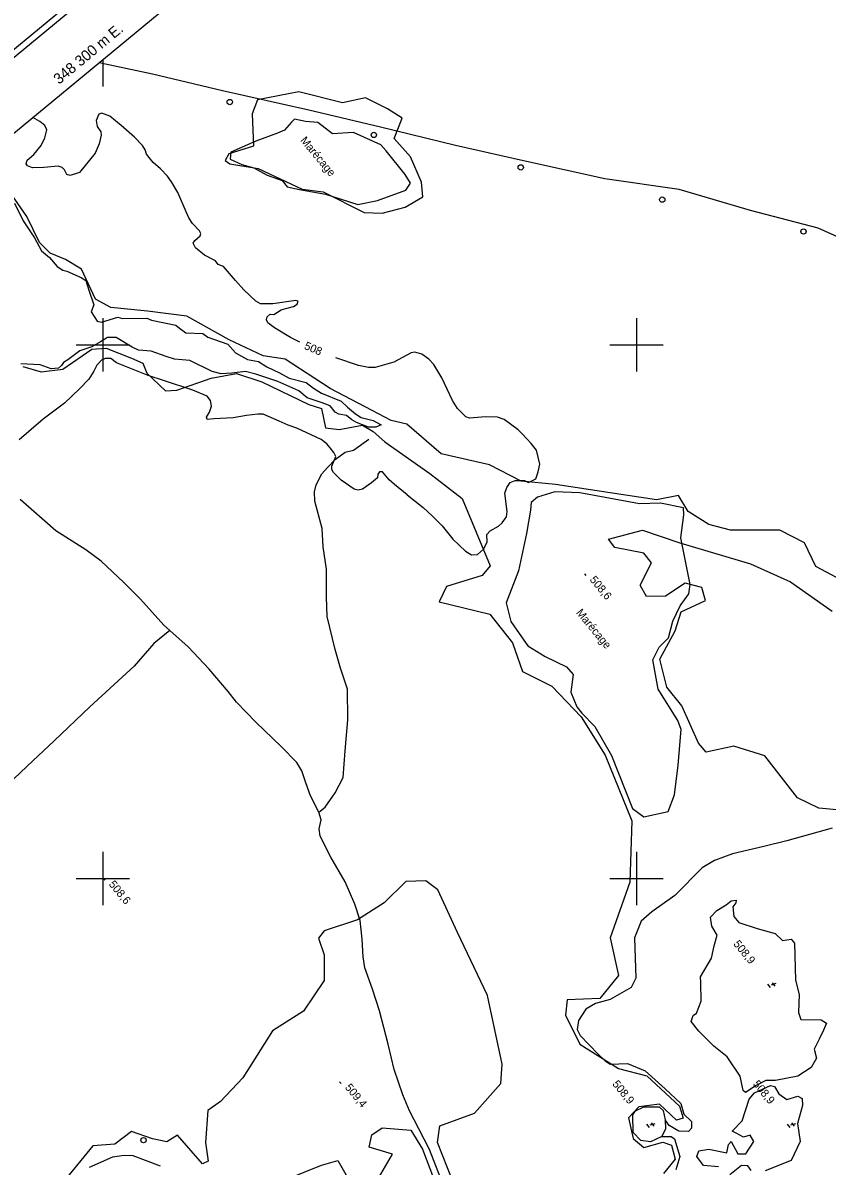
# Model space of a CAD drawing. Extents: x 347312 to 350503, y 6073086 to 6076432.
# Drawn here: x 348270.1 to 348571.4, y 6075692.2 to 6076120.7 of the extents above; entities that cross this region are included whole.
import ezdxf

# ---------------------------------------------------------------- set-up
doc = ezdxf.new("R2010")
doc.units = 0
for name, color, linetype in [('Level 1', 7, 'Continuous'), ('Level 2', 7, 'Continuous'), ('Level 22', 7, 'Continuous'), ('Level 3', 7, 'Continuous'), ('Level 36', 7, 'Continuous'), ('Level 4', 7, 'Continuous'), ('Level 44', 7, 'Continuous'), ('Level 60', 7, 'Continuous'), ('Level 61', 7, 'Continuous'), ('Level 7', 7, 'Continuous')]:
    doc.layers.add(name, color=color, linetype=linetype)

msp = doc.modelspace()

# ---------------------------------------------------------------- linework, layer by layer
at = {"layer": 'Level 1'}
msp.add_lwpolyline([(348321.64, 6075692.16), (348316.04, 6075694.3), (348311.45, 6075696.06), (348308.05, 6075696.23), (348303.6, 6075695.54), (348294.85, 6075691.72)], dxfattribs=at)
at = {"layer": 'Level 2'}
for points in [[(348357.39, 6076016.36), (348352.89, 6076020.64), (348349.78, 6076024.08), (348345.21, 6076029.39), (348343.22, 6076030.12), (348342.22, 6076031.43), (348338.15, 6076033.64), (348334.77, 6076036.3), (348333.89, 6076038.11), (348334.47, 6076039.16), (348336.5, 6076040.91), (348336.71, 6076041.77), (348336.2, 6076042.68), (348333.63, 6076045.5), (348332.19, 6076047.65), (348331.25, 6076049.84), (348328.08, 6076057.15), (348325.74, 6076061.12), (348324.22, 6076063.21), (348321.65, 6076066.02), (348318.83, 6076068.35), (348316.44, 6076071.45), (348315.83, 6076073.1), (348314.85, 6076074.7), (348311.88, 6076077.84), (348306.87, 6076082.23), (348302.68, 6076085.68), (348299.69, 6076086.77), (348298.5, 6076086.42), (348297.52, 6076084.09), (348297.86, 6076081.8), (348299.25, 6076079.88), (348299.45, 6076078.55), (348298.69, 6076075.32), (348297.2, 6076071.86), (348291.25, 6076064.57), (348287.74, 6076063.45), (348286.53, 6076063.9), (348285.71, 6076065.64), (348284.75, 6076066.44), (348283.25, 6076066.92), (348277.89, 6076066.51), (348273.65, 6076066.39), (348271.81, 6076067.11), (348271.28, 6076067.88), (348271.67, 6076069.17), (348274.24, 6076071.38), (348276.9, 6076074.76), (348278.36, 6076077.64), (348279.09, 6076080.58), (348278.34, 6076082.24), (348276.48, 6076083.76), (348273.83, 6076085.17)], [(348373.78, 6076001.03), (348370.33, 6076002.77), (348364.32, 6076006.43), (348361.9, 6076008.29), (348361.39, 6076009.35), (348361.62, 6076010.5), (348362.72, 6076011.44), (348364.1, 6076011.41), (348366.86, 6076013.1), (348368.58, 6076013.63), (348371.48, 6076014.36), (348372.87, 6076015.28), (348373.17, 6076016.35), (348372.38, 6076016.63), (348363.67, 6076015.38), (348360.6, 6076015.32), (348359.14, 6076015.43), (348357.39, 6076016.36)], [(348414.08, 6075943.79), (348420.09, 6075939.03), (348423.57, 6075935.78), (348427.1, 6075932.15), (348431.12, 6075927.18), (348435.91, 6075922.73), (348438.21, 6075921.32), (348440.34, 6075921.37), (348442.68, 6075923.39), (348444.05, 6075926.06), (348443.9, 6075928.92), (348445.17, 6075930.28), (348448.3, 6075932.02), (348449.64, 6075933.3), (348451.2, 6075935.6), (348451.56, 6075937.54), (348450.62, 6075944.47), (348451.43, 6075946.53), (348452.67, 6075948.41), (348454.56, 6075949.22), (348457.99, 6075949.18), (348459.47, 6075948.41), (348462.27, 6075949.73), (348463.13, 6075952.37), (348463.71, 6075955.32), (348462.49, 6075960.52), (348460.49, 6075963.01), (348457.31, 6075966.53), (348455.61, 6075968.19), (348450.41, 6075972.02), (348447.84, 6075972.94), (348443.39, 6075973.05), (348437.35, 6075972.48), (348436.08, 6075973.02), (348432.95, 6075976.17), (348431.05, 6075979.16), (348427.01, 6075987.64), (348424.09, 6075992.61), (348422.19, 6075994.65), (348419.55, 6075996.45), (348416.91, 6075997.31), (348415.57, 6075996.97), (348409.02, 6075993.52), (348402.01, 6075991.56), (348399.59, 6075991.52), (348395.85, 6075992.24), (348387.26, 6075995.13)], [(348414.08, 6075943.79), (348409.25, 6075947.66), (348407.34, 6075949.41), (348404.78, 6075952.38), (348403.69, 6075952.39), (348403.04, 6075951.56), (348402.87, 6075950.18), (348400.68, 6075948.31), (348397.29, 6075945.93), (348395.72, 6075945.54), (348394.21, 6075945.87), (348389.27, 6075949.24), (348386.5, 6075952.15), (348385.78, 6075953.29), (348385.8, 6075954.53), (348387.31, 6075958.14), (348386.54, 6075959.66), (348385.21, 6075961.37), (348384.01, 6075962.92), (348381.79, 6075964.54), (348372.75, 6075968.72), (348369.41, 6075969.92), (348366.15, 6075971.34), (348360.07, 6075973.98), (348358.1, 6075974.06), (348353.82, 6075973.5), (348348.87, 6075972.64), (348341.68, 6075972.3), (348339.1, 6075971.98), (348338.81, 6075972.95), (348340.05, 6075974.83), (348340.72, 6075977.04), (348340.37, 6075979.18), (348339.17, 6075980.73), (348333.79, 6075983.03), (348323.17, 6075986.53), (348316.97, 6075988.53), (348305.13, 6075993.28), (348303.06, 6075994.9), (348300.87, 6075994.92), (348299.51, 6075994.29), (348297.77, 6075992.38), (348296.72, 6075990.12), (348294.82, 6075987.13), (348291.27, 6075983.53), (348285.69, 6075978.18), (348277.7, 6075972.1), (348268.73, 6075964.44)]]:
    msp.add_lwpolyline(points, dxfattribs=at)
at = {"layer": 'Level 22'}
for points in [[(348620.98, 6075930.08), (348616.95, 6075933.44), (348610.09, 6075940.7), (348602.34, 6075952.93), (348602.2, 6075957.02), (348604.08, 6075961.02), (348608.23, 6075966.79), (348612.89, 6075983.53), (348614.72, 6075995.6), (348612.57, 6076002.96), (348605.15, 6076015.17), (348595.03, 6076027.2), (348585.27, 6076035.93), (348568.04, 6076043.75), (348542.73, 6076050.3), (348515.91, 6076058.28), (348488.08, 6076062.27), (348457.63, 6076069.01), (348432.13, 6076074.68), (348404.11, 6076081.55), (348377.18, 6076088), (348344.85, 6076095.15), (348318.63, 6076101.46), (348298.64, 6076105.67)], [(348380.95, 6075824.91), (348383.38, 6075826.78), (348387.12, 6075832.14), (348390.12, 6075837.85), (348390.81, 6075847.86), (348391.78, 6075859.45), (348391.71, 6075870.92), (348389.09, 6075878.86), (348387.03, 6075885.76), (348384.1, 6075898.23), (348383.79, 6075905.38), (348383.88, 6075915.93), (348382.59, 6075924.34), (348382.15, 6075931.12), (348379.43, 6075941.4), (348379.28, 6075944.96), (348379.91, 6075947.52), (348382.05, 6075951.67), (348384.24, 6075953.98), (348387.07, 6075957.05), (348390.85, 6075959.72), (348393.9, 6075960.57), (348399.71, 6075964.66)], [(348426.57, 6075687.8), (348422.39, 6075698.43), (348418.4, 6075706.21), (348414.93, 6075712.92), (348412.37, 6075718.89), (348409.16, 6075728.44), (348406.98, 6075737.94), (348403.63, 6075750.38), (348401.04, 6075758.56), (348398.14, 6075766.56), (348397.54, 6075770.63), (348397.18, 6075777.3), (348396.44, 6075784.24), (348394.44, 6075790.44), (348390.83, 6075798.76), (348385.43, 6075808.05), (348381.44, 6075815.82), (348381.09, 6075818.59), (348381.86, 6075822), (348380.95, 6075824.91), (348377.87, 6075830.96), (348376.07, 6075835.84), (348374.61, 6075840.39), (348372.69, 6075843.51), (348366.85, 6075849.45), (348357.41, 6075858.53), (348350.16, 6075866.06), (348346.93, 6075870.12), (348339.84, 6075878.46), (348331.99, 6075886.88), (348325.18, 6075892.96), (348322.94, 6075894.96), (348314.18, 6075904.74), (348307.81, 6075911.11), (348299.39, 6075918.98), (348293.72, 6075923.13), (348282.48, 6075930.32), (348269.01, 6075942.05)], [(348325.18, 6075892.96), (348319.1, 6075888.07), (348311.71, 6075879.59), (348295.11, 6075864.39), (348281.86, 6075851.62), (348273.8, 6075844.08), (348264.5, 6075835.17), (348256.23, 6075828.05), (348240.28, 6075810.83), (348233.56, 6075803.83), (348228.06, 6075800.01), (348219.74, 6075794.36), (348211.07, 6075787.52), (348205.11, 6075782.99), (348203.32, 6075782.97), (348196.89, 6075785.34), (348183.29, 6075788.83), (348176.62, 6075794.49), (348170, 6075801.86)]]:
    msp.add_lwpolyline(points, dxfattribs=at)
at = {"layer": 'Level 3'}
for p, q in [((348480.45, 6075914.12), (348480.96, 6075913.5)), ((348300.27, 6075799.98), (348300.78, 6075799.36)), ((348549.08, 6075760.42), (348550.1, 6075759.19)), ((348552.18, 6075760.59), (348550.36, 6075760.04)), ((348550.76, 6075760.9), (348551.76, 6075759.7)), ((348388.75, 6075723.85), (348389.26, 6075723.23)), ((348505.42, 6075708.4), (348506.41, 6075707.19)), ((348558.08, 6075708.41), (348559.07, 6075707.2)), ((348503.74, 6075707.92), (348504.76, 6075706.68)), ((348506.84, 6075708.09), (348505.01, 6075707.54)), ((348556.4, 6075707.93), (348557.42, 6075706.69)), ((348559.5, 6075708.1), (348557.67, 6075707.55))]:
    msp.add_line(p, q, dxfattribs=at)
at = {"layer": 'Level 36'}
for centre in [(348347.59, 6076091), (348401.57, 6076078.67), (348456.59, 6076066.5), (348509.62, 6076054.41), (348562.52, 6076042.47), (348315.27, 6075701.93)]:
    msp.add_circle(centre, 1, dxfattribs=at)
at = {"layer": 'Level 4'}
for points in [[(348266.94, 6076053.07), (348270.22, 6076046.42), (348274.42, 6076040.09), (348276.99, 6076035.25), (348280.05, 6076032.78), (348282.9, 6076029.31), (348284.99, 6076027.99), (348286.59, 6076027.61), (348291.95, 6076025.28), (348293.69, 6076024.11), (348294.77, 6076020.5), (348296.63, 6076014.98), (348295.67, 6076012.37), (348297.95, 6076008.86), (348299.51, 6076008.53), (348305.71, 6076010.37), (348307.46, 6076009.82), (348316.46, 6076010.04), (348318.32, 6076009.27), (348327.38, 6076007.36), (348328.71, 6076006.23), (348331.14, 6076004.51), (348337.44, 6076004.26), (348339.41, 6076002.91), (348346.9, 6076000.2), (348349.68, 6075996.98), (348354.25, 6075994.51), (348358.3, 6075993.72), (348361.53, 6075991.77), (348366.27, 6075989.53), (348369.81, 6075987.47), (348376.17, 6075985.91), (348378.93, 6075983.8), (348381.99, 6075981.87), (348389.32, 6075978.88), (348391.66, 6075976.64), (348394.63, 6075974.1), (348396.84, 6075972.81), (348401.32, 6075971.7), (348404.27, 6075969.98), (348402.36, 6075969.11), (348399.59, 6075969.1), (348395.05, 6075970.92), (348393.26, 6075971.88), (348391.31, 6075973.48), (348388.5, 6075974.04), (348387.1, 6075974.81), (348385.14, 6075977.15), (348382.21, 6075978.29), (348376.54, 6075980.12), (348373.41, 6075982.75), (348365.59, 6075986.23), (348357.41, 6075988.97), (348353.42, 6075989.96), (348348.35, 6075989.44), (348344.36, 6075989.08), (348340.97, 6075989.98), (348332.63, 6075994.16), (348326.91, 6075994.6), (348323.73, 6075995.61), (348318.15, 6075997.67), (348313.36, 6075997.99), (348311.05, 6075999.13), (348305.02, 6076002.7), (348301.79, 6076002.69), (348299.17, 6076001.15), (348295.91, 6075999.3), (348291.41, 6075997.76), (348286.96, 6075994.37), (348285.33, 6075993.44), (348284.53, 6075992.24), (348283.43, 6075991.31), (348280.63, 6075991.06), (348276.51, 6075992.55), (348269.35, 6075992.91)], [(348539.98, 6075720.58), (348538.84, 6075725.93), (348533.92, 6075733.11), (348528.88, 6075737.17), (348523.32, 6075742.76), (348520.45, 6075746.39), (348521.15, 6075748.62), (348522.47, 6075749.57), (348524.21, 6075754), (348524.12, 6075760.98), (348523.99, 6075763.13), (348528.1, 6075770.13), (348529.03, 6075774.81), (348530.22, 6075778.8), (348528.16, 6075782.18), (348527.65, 6075785.51), (348530.1, 6075788), (348533.5, 6075790.07), (348535.46, 6075791.69), (348537.28, 6075791.86), (348537.19, 6075790.88), (348536.06, 6075789.34), (348536.47, 6075785.78), (348538.31, 6075783.56), (348545.17, 6075781.3), (348551.9, 6075779.38), (348554.69, 6075776.75), (348557.87, 6075777.29), (348559.12, 6075775.78), (348559.55, 6075761.88), (348560.86, 6075756.51), (348560.63, 6075749.72), (348561.55, 6075747.18), (348569.18, 6075747.06), (348571.2, 6075745.73), (348569.98, 6075743.21), (348568.34, 6075739.75), (348566.5, 6075735.98), (348567.43, 6075732.7), (348565.37, 6075729.19), (348560.38, 6075725.95), (348552.09, 6075724.32), (348548.47, 6075724.32), (348544.76, 6075722.44), (348540.81, 6075719.77), (348539.98, 6075720.58)], [(348535.84, 6075705.29), (348539.57, 6075709.13), (348542.23, 6075717.34), (348544.18, 6075719.71), (348550.19, 6075722.44), (348551.63, 6075721.99), (348553.27, 6075719.29), (348556.27, 6075717.13), (348560.43, 6075718.48), (348562.07, 6075717.59), (348562.15, 6075714.96), (348560.28, 6075708.15), (348561.22, 6075701.42), (348557.92, 6075694.34), (348548.18, 6075690.46)], [(348509.43, 6075703.34), (348505.22, 6075701.34), (348501.65, 6075701.83), (348498.72, 6075704.8), (348498.61, 6075711.46), (348499.65, 6075712.92), (348502.66, 6075714.37), (348508.5, 6075714.41), (348509.93, 6075713.05), (348510.75, 6075709.53), (348510.85, 6075706.16), (348509.43, 6075703.34)], [(348530.72, 6075691.88), (348525.1, 6075692.48), (348522.53, 6075695.75), (348523.31, 6075697.89), (348527.08, 6075698.61), (348533.85, 6075697.18), (348534.39, 6075700.33), (348535.47, 6075701.38), (348537.92, 6075696.81), (348540.96, 6075696.78), (348543.87, 6075701.44), (348542.61, 6075703.85), (348539.99, 6075703.02), (348537.34, 6075704.58), (348535.84, 6075705.29)], [(348542.94, 6075690.61), (348541.62, 6075692.37), (348539.32, 6075692.41), (348534.88, 6075688.88)]]:
    msp.add_lwpolyline(points, dxfattribs=at)
at = {"layer": 'Level 44'}
for points in [[(348347.58, 6076067.86), (348358.27, 6076066.05), (348374.73, 6076058.29), (348382.63, 6076057.29), (348397.95, 6076049.63), (348404.68, 6076049.31), (348413.27, 6076051.6), (348419.87, 6076055.53), (348419.36, 6076060.96), (348415.27, 6076070.45), (348409.17, 6076077.33), (348412.19, 6076084.99), (348406.7, 6076088.48), (348398.49, 6076092.52), (348389.78, 6076090.73), (348373.42, 6076094.81), (348357.93, 6076091.8), (348356.02, 6076086.57), (348356.46, 6076074.45), (348347.25, 6076071.63), (348345.9, 6076069.13), (348347.58, 6076067.86)], [(348368.37, 6075994.66), (348360.08, 6075995.93), (348347.37, 6076001.91), (348331.48, 6076010.77), (348316.79, 6076012.66), (348303.03, 6076013.98), (348297.34, 6076017.16), (348292, 6076028.32), (348286.1, 6076031.93), (348280.27, 6076034.38), (348276.35, 6076038.31), (348271.55, 6076048.12), (348261.66, 6076062.36), (348256.96, 6076066.68), (348252.64, 6076067.66)], [(348270, 6075991.88), (348276.93, 6075989.9), (348285.01, 6075990.86), (348295.85, 6075998.36), (348301.27, 6075998.73), (348310.75, 6075994.98), (348315, 6075993.16), (348316.48, 6075989.43), (348323.5, 6075982.71), (348327.77, 6075983.01), (348340.64, 6075987.56), (348350.08, 6075989.22), (348359.6, 6075986.13), (348377.24, 6075977.7), (348382, 6075976.15), (348383.5, 6075968.84), (348388.6, 6075968.33), (348397.37, 6075969.88), (348401.33, 6075967.5), (348405.65, 6075963.62), (348422.57, 6075951.74), (348434.66, 6075942.39), (348445.08, 6075917.17), (348442.16, 6075913.5), (348428.77, 6075909.39), (348426.01, 6075903.74), (348445.01, 6075899.04), (348453.56, 6075888.36), (348457.29, 6075877.52), (348468.22, 6075872.03), (348479.22, 6075860.58), (348488.27, 6075846.27), (348498.24, 6075821.6), (348497.43, 6075798.65), (348490.14, 6075777.77), (348493.17, 6075763.66), (348486.2, 6075755.03), (348474, 6075754.49), (348473.38, 6075748.73), (348478.77, 6075737.92), (348493.18, 6075728.74), (348503.85, 6075726.05), (348516.02, 6075714.7), (348517.4, 6075710.15)], [(348580.82, 6075909.64), (348567.21, 6075916.92), (348562.95, 6075925.82), (348553.71, 6075930.58), (348535.23, 6075930.51), (348527.06, 6075932.72), (348519.29, 6075937.51), (348515.75, 6075943.56), (348507.47, 6075941.93), (348490.07, 6075944.55), (348469.68, 6075947.68), (348456.75, 6075948.92), (348444.86, 6075955.06), (348426.74, 6075959.11), (348413.91, 6075970.24), (348408.08, 6075971.63), (348400.9, 6075975.34), (348385.21, 6075983.6), (348368.37, 6075994.66)], [(348525.85, 6075904.24), (348524.41, 6075909.04), (348518.24, 6075910.65), (348510.82, 6075905.83), (348503.66, 6075905.74), (348501.35, 6075909.96), (348505.58, 6075918.26), (348502.71, 6075921.87), (348491.84, 6075924.07), (348489.42, 6075927.16), (348502.22, 6075930.6), (348516.21, 6075925.74), (348542.66, 6075917.88), (348557.72, 6075911.21), (348573.21, 6075900.24)], [(348581.74, 6075825.1), (348568.22, 6075826.32), (348560.29, 6075830.23), (348548.06, 6075845.99), (348536.49, 6075849.57), (348526.02, 6075847.32), (348523.21, 6075850.68), (348516.9, 6075864.76), (348511.39, 6075871.72), (348508.68, 6075882.2), (348514.44, 6075892.82), (348516.75, 6075899.98), (348525.85, 6075904.24)], [(348431.02, 6075686.8), (348425.41, 6075701.1), (348426.23, 6075707.27), (348439.24, 6075712.07), (348449.14, 6075723.14), (348449.67, 6075730.47), (348444.11, 6075756.12), (348432.96, 6075779.82), (348425.52, 6075795.81), (348421.08, 6075799.15), (348413.6, 6075798.93), (348405.38, 6075790.91), (348395.43, 6075784.45), (348383, 6075780.41), (348380.85, 6075777.58), (348382.97, 6075771.41), (348382.89, 6075761.76), (348375.16, 6075750.26), (348363.57, 6075742.87)], [(348363.57, 6075742.87), (348352.49, 6075725.29), (348344.11, 6075716.39), (348339.37, 6075713.05), (348338.49, 6075701.09), (348339.47, 6075694.12), (348337.4, 6075693), (348328, 6075703.77), (348324, 6075701.35), (348318.61, 6075702.41), (348310.76, 6075705.17), (348304.49, 6075700.42), (348296.25, 6075699.86), (348287.27, 6075688.81)], [(348517.4, 6075710.15), (348514.95, 6075709.47), (348508.61, 6075715.45), (348500.88, 6075714.43), (348496.96, 6075710.28), (348498.7, 6075702.58), (348502.73, 6075699.18), (348509.82, 6075701.16), (348513.09, 6075700.12), (348514.4, 6075694.76), (348510.04, 6075689.49)], [(348402.48, 6075686.23), (348408.54, 6075696.65), (348399.85, 6075699.33), (348400.86, 6075703.91), (348404.71, 6075706.5), (348415.37, 6075705.62), (348419.74, 6075698.58), (348428.98, 6075674.25)], [(348363.09, 6075684.97), (348381.93, 6075692.51), (348388.06, 6075694.34)], [(348388.06, 6075694.34), (348392.57, 6075686.39)]]:
    msp.add_lwpolyline(points, dxfattribs=at)
at = {"layer": 'Level 60'}
msp.add_line((348300, 6076106.8), (348300, 6076096.8), dxfattribs=at)
msp.add_lwpolyline([(348655.35, 6076431.86), (347312.14, 6075321.93)], dxfattribs=at)
for points in [[(349159.76, 6073089.49), (347315.28, 6075321.63), (348655.04, 6076428.72), (350499.52, 6074196.58)], [(348779.44, 6073584.28), (350085.28, 6074663.34), (348652.09, 6076397.74), (347346.25, 6075318.68)]]:
    msp.add_lwpolyline(points, close=True, dxfattribs=at)
at = {"layer": 'Level 61'}
for p, q in [((348300, 6076010), (348300, 6075990)), ((348500, 6076010), (348500, 6075990)), ((348290, 6076000), (348310, 6076000)), ((348490, 6076000), (348510, 6076000)), ((348300, 6075810), (348300, 6075790)), ((348500, 6075810), (348500, 6075790)), ((348290, 6075800), (348310, 6075800)), ((348490, 6075800), (348510, 6075800))]:
    msp.add_line(p, q, dxfattribs=at)
at = {"layer": 'Level 7'}
for points in [[(348361.55, 6076063.56), (348367.17, 6076061.53), (348369.1, 6076059.25), (348373.74, 6076058.2), (348383.46, 6076056.48), (348395.6, 6076052.59), (348402.9, 6076054.1), (348413.59, 6076058.01), (348415.35, 6076060.56), (348413.34, 6076063.83), (348406.19, 6076072.69), (348404.17, 6076074.9), (348393.97, 6076079.52), (348386.03, 6076079.13), (348380.59, 6076083.27), (348375.98, 6076083.74), (348371.81, 6076084.59), (348370.66, 6076083.46), (348368.12, 6076080.41), (348365.42, 6076079.33), (348357.41, 6076076.33), (348347.93, 6076072.23), (348347.71, 6076069.64), (348352.11, 6076067.63), (348356.65, 6076066.35), (348361.55, 6076063.56)], [(348517.62, 6075938.92), (348508.97, 6075940.63), (348501.05, 6075940.4), (348478.68, 6075944.48), (348469.43, 6075944.93), (348462.83, 6075942.96), (348460.46, 6075940.95), (348460.21, 6075938.03), (348458.73, 6075929.25), (348455.76, 6075915.29), (348451.16, 6075903.26), (348452.94, 6075896.33), (348455.1, 6075893.04), (348459.26, 6075887.22), (348465.76, 6075883.25), (348473.74, 6075879.31), (348476.18, 6075876.41), (348475.39, 6075869.86), (348477.61, 6075864.37), (348479.45, 6075862.01), (348484.4, 6075857.02), (348490.57, 6075846.13), (348498.49, 6075826.19), (348502.72, 6075823.14), (348511.84, 6075825.16), (348514.25, 6075831.41), (348515.59, 6075842.49), (348516.64, 6075855.88), (348515.45, 6075859.24), (348508.14, 6075870.96), (348506.06, 6075882), (348508.41, 6075886.7), (348511.96, 6075890.16), (348513.62, 6075896.39), (348516.31, 6075902.13), (348519.54, 6075906.67), (348520.08, 6075910.14), (348516.59, 6075927.66), (348517.64, 6075936.23), (348517.62, 6075938.92)], [(348573.31, 6075818.91), (348556.34, 6075814.12), (348547.68, 6075812.03), (348535.99, 6075809.23), (348529.18, 6075806.73), (348524.57, 6075803.95), (348514.32, 6075793.64), (348505.77, 6075787.45), (348501.74, 6075783.96), (348499.27, 6075777.7), (348499.75, 6075762.65), (348498.02, 6075759.12), (348490.12, 6075754.67), (348484.64, 6075753.12), (348480.99, 6075750.99), (348478.21, 6075746.73), (348477.78, 6075743.45), (348478.87, 6075741.13), (348485.62, 6075734.21), (348488.21, 6075731.63), (348490.11, 6075730.44), (348496.54, 6075730.67), (348503.23, 6075727.89), (348510.65, 6075721.15), (348516.63, 6075715.68), (348517.65, 6075711.65), (348520.52, 6075708.93), (348520.54, 6075706.47), (348519.47, 6075705.21), (348515.86, 6075705.29), (348512.24, 6075707.39), (348510.75, 6075709.53)], [(348509.43, 6075703.34), (348512.89, 6075703.35), (348514.15, 6075702.37), (348516.25, 6075695.78), (348514.76, 6075690.87)]]:
    msp.add_lwpolyline(points, dxfattribs=at)

# ---------------------------------------------------------------- texts
at = {"layer": 'Level 2'}
msp.add_text('508', height=3, rotation=336.8337, dxfattribs=at).set_placement((348375.23, 6075998.56))
at = {"layer": 'Level 3'}
for s, rotation, p in [('508,6', 309.5679, (348482.26, 6075911.88)), ('508,6', 309.5679, (348302.08, 6075797.74)), ('  508,9', 309.5179, (348534.65, 6075777.1)), ('509,4', 309.5679, (348390.56, 6075721.61)), ('  508,9', 309.5179, (348489.31, 6075724.59)), ('  508,9', 309.5179, (348541.96, 6075724.6))]:
    msp.add_text(s, height=3, rotation=rotation, dxfattribs=at).set_placement(p)
at = {"layer": 'Level 61'}
msp.add_text('348 300 m E. ', height=4, rotation=39.813, dxfattribs=at).set_placement((348283.6, 6076097.43))
at = {"layer": 'Level 7'}
for p in [(348373.85, 6076076.55), (348477.16, 6075899.53)]:
    msp.add_text('Marécage', height=3, rotation=309.568, dxfattribs=at).set_placement(p)

doc.saveas('drawing.dxf')
